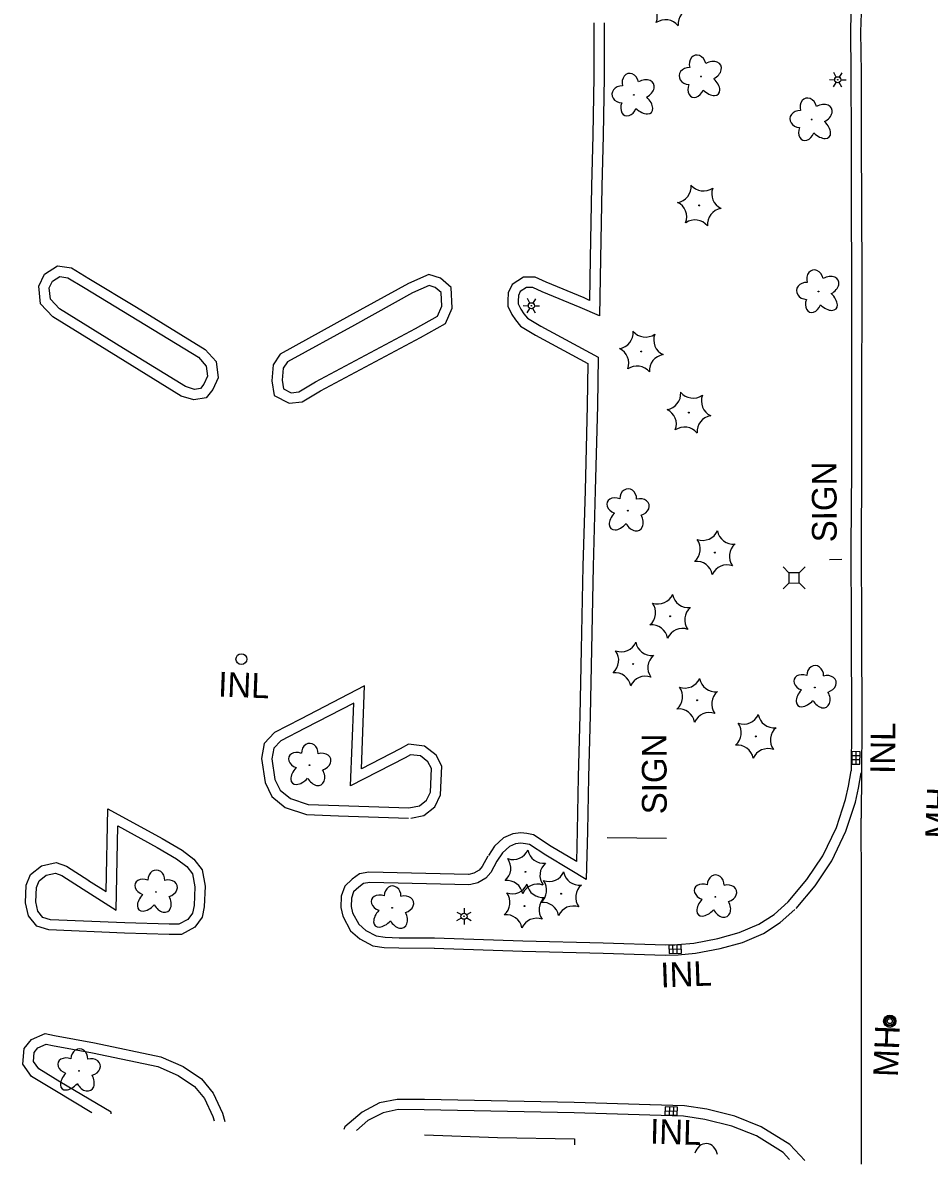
# Model space of a CAD drawing. Extents: x 588843 to 2552415, y 180129 to 269402.
# Drawn here: x 605302.8 to 605523.1, y 182714.6 to 182991.9 of the extents above; entities that cross this region are included whole.
import ezdxf

# ---------------------------------------------------------------- set-up
doc = ezdxf.new("R2010")
doc.units = 0
for name, color, linetype in [('E_DRN', 7, 'Continuous'), ('E_DRN_Text', 7, 'Continuous'), ('E_DWY', 7, 'Continuous'), ('E_LAND_Vegetation', 7, 'Continuous'), ('E_LTG', 7, 'Continuous'), ('E_RDWY', 7, 'Continuous'), ('E_RDWY_C_and_G', 7, 'Continuous'), ('E_SGN', 7, 'Continuous'), ('E_SGN_Text', 7, 'Continuous'), ('E_UTL_AG_Bold', 7, 'Continuous'), ('E_UTL_MH', 7, 'Continuous'), ('E_UTL_MH_Text', 7, 'Continuous')]:
    doc.layers.add(name, color=color, linetype=linetype)

# ---------------------------------------------------------------- blocks, each defined once
blk = doc.blocks.new('INLO_2')
at = {"layer": 'E_DRN'}
for p, q in [((6.6, -13.1), (6.6, 0)), ((13.1, -13.1), (13.1, 0)), ((19.7, -6.6), (0, -6.6))]:
    blk.add_line(p, q, dxfattribs=at)
blk.add_lwpolyline([(0, -13.1), (19.7, -13.1), (19.7, 0), (0, 0)], close=True, dxfattribs=at)
blk = doc.blocks.new('INLT_54_1')
at = {"layer": 'E_DRN_Text'}
blk.add_text('INL', height=39.37, dxfattribs=at).set_placement((-36.2, -19.7))
blk = doc.blocks.new('INLT_55_1')
at = {"layer": 'E_DRN_Text'}
blk.add_text('INL', height=39.37, dxfattribs=at).set_placement((-36.2, -19.7))
blk = doc.blocks.new('INLT_56_1')
at = {"layer": 'E_DRN_Text'}
blk.add_text('INL', height=39.37, dxfattribs=at).set_placement((-36.2, -19.7))
blk = doc.blocks.new('INLT_60')
at = {"layer": 'E_DRN_Text'}
blk.add_text('INL', height=39.37, dxfattribs=at).set_placement((-36.2, -19.7))
blk = doc.blocks.new('MHO_2')
at = {"layer": 'E_UTL_MH'}
for centre, radius in [((0.3, -0.4), 9.84), ((0.3, -0.4), 7.98), ((0.2, -0.5), 6.35), ((0.1, -0.5), 3.97)]:
    blk.add_circle(centre, radius, dxfattribs=at)
blk = doc.blocks.new('MHT_2')
at = {"layer": 'E_UTL_MH_Text'}
blk.add_text('MH', height=39.37, dxfattribs=at).set_placement((-32.2, -19.7))
blk = doc.blocks.new('DTRE_3')
at = {"layer": 'E_LAND_Vegetation'}
blk.add_circle((-0.6, 0), 0.601, dxfattribs=at)
for centre, major_axis, ratio in [((-6.1, 17.5), (4.5, -16.3), 0.782863), ((13.3, 9), (-17.3, -9.6), 0.691916), ((-19.3, 0.5), (16.2, -0.4), 0.832022), ((-8.2, -17.2), (5.9, 15.9), 0.716896), ((11.6, -12.2), (-16.4, 15), 0.560249)]:
    blk.add_ellipse(centre, major_axis=major_axis, ratio=ratio, start_param=1.570796, end_param=4.712389, dxfattribs=at)
blk = doc.blocks.new('CTRE_3')
at = {"layer": 'E_LAND_Vegetation'}
blk.add_circle((0, 0), 0.733, dxfattribs=at)
for centre, start, end in [((-39.3, 29.4), 280.2067, 5.9716), ((5.9, 49), 220.2113, 305.9762), ((45.4, 19.3), 160.2113, 245.9762), ((-45.4, -19.3), 340.2113, 65.9762), ((39.5, -29.6), 100.2511, 185.9272), ((-5.9, -49), 40.2113, 125.9762)]:
    blk.add_arc(centre, 25.8, start, end, dxfattribs=at)
blk = doc.blocks.new('PED_2')
at = {"layer": 'E_UTL_AG_Bold'}
for p, q in [((-8.2, 8.2), (-17.5, 17.5)), ((8.2, 8.2), (17.5, 17.5)), ((-8.2, -8.2), (-17.5, -17.5)), ((8.2, -8.2), (17.5, -17.5))]:
    blk.add_line(p, q, dxfattribs=at)
blk.add_lwpolyline([(-8.2, -8.2), (8.2, -8.2), (8.2, 8.2), (-8.2, 8.2)], close=True, dxfattribs=at)
blk = doc.blocks.new('SIGN_2')
at = {"layer": 'E_SGN'}
blk.add_text('SIGN', height=39.37, dxfattribs=at).set_placement((-56.1, -19.7))
blk = doc.blocks.new('LPOL_3')
at = {"layer": 'E_LTG'}
for p, q in [((-13.1, 0), (-4.9, 0)), ((-2.5, 4.3), (-6.6, 11.4)), ((2.5, 4.3), (6.6, 11.4)), ((4.9, 0), (13.1, 0)), ((-6.6, -11.4), (-2.5, -4.3)), ((6.6, -11.4), (2.5, -4.3))]:
    blk.add_line(p, q, dxfattribs=at)
for radius in [4.92, 4.92, 4.92, 0.41]:
    blk.add_circle((0, 0), radius, dxfattribs=at)

msp = doc.modelspace()

# ---------------------------------------------------------------- linework, layer by layer
at = {"layer": 'E_DRN'}
msp.add_circle((605355.9, 182837.29), 1.32, dxfattribs=at)
at = {"layer": 'E_DWY'}
for points in [[(605441.58, 182991.91), (605441.61, 182978.77), (605441.36, 182964.6), (605441.06, 182952.21), (605440.73, 182934.64)], [(605444.08, 182991.92), (605444.11, 182978.75), (605443.85, 182964.54), (605443.56, 182952.16), (605443.23, 182934.6)], [(605440.73, 182934.64), (605440.56, 182924.47), (605439.23, 182925.05), (605429.99, 182928.86), (605427.29, 182930.09), (605424.46, 182930.09), (605421.76, 182928.3), (605420.79, 182926.29), (605420.71, 182924.36), (605420.66, 182923.07), (605421.67, 182921.04), (605422.55, 182919.72), (605423.8, 182918.2), (605427.44, 182916), (605440.14, 182909.17), (605439.95, 182898.95)], [(605443.23, 182934.6), (605442.99, 182920.68), (605438.25, 182922.74), (605429, 182926.57), (605426.75, 182927.59), (605425.22, 182927.59), (605423.71, 182926.59), (605423.26, 182925.67), (605423.21, 182924.26), (605423.19, 182923.62), (605423.84, 182922.3), (605424.56, 182921.21), (605425.46, 182920.12), (605428.68, 182918.18), (605442.67, 182910.65), (605442.45, 182898.9)], [(605439.95, 182898.96), (605439.45, 182878.3), (605438.92, 182859.87), (605438.5, 182839.66), (605438.17, 182823.63)], [(605442.45, 182898.9), (605441.95, 182878.24), (605441.42, 182859.81), (605441, 182839.61), (605440.67, 182823.58)], [(605397.09, 182798.68), (605400.28, 182799.29), (605402.91, 182801.44), (605404.34, 182804.32), (605404.61, 182811.28), (605403.25, 182813.94), (605400.46, 182816.16), (605396.51, 182816.63), (605394.54, 182815.52), (605385.1, 182810.66), (605385.87, 182830.82), (605370.27, 182822.74)], [(605396.63, 182801.14), (605399.19, 182801.63), (605400.91, 182803.03), (605401.86, 182804.95), (605402.09, 182810.72), (605401.27, 182812.32), (605399.46, 182813.76), (605397.02, 182814.05), (605395.72, 182813.32), (605382.43, 182806.48), (605383.21, 182826.63), (605371.42, 182820.52)], [(605438.18, 182823.64), (605437.78, 182808.66), (605437.57, 182795.57), (605437.35, 182788.1), (605437.11, 182788.24), (605431.24, 182791.79), (605426.93, 182794.58), (605425.34, 182794.93), (605423.84, 182795.06), (605421.92, 182794.88), (605419.67, 182793.9), (605417.43, 182791.82), (605415.95, 182789.56)], [(605440.67, 182823.58), (605440.28, 182808.61), (605440.07, 182795.51), (605439.73, 182783.77), (605435.83, 182786.1), (605429.91, 182789.67), (605425.96, 182792.24), (605424.96, 182792.45), (605423.85, 182792.55), (605422.55, 182792.43), (605421.06, 182791.78), (605419.35, 182790.2), (605418.04, 182788.19)], [(605370.25, 182822.73), (605364, 182819.44), (605361.47, 182816.83), (605360.76, 182813.14), (605361.67, 182807.31), (605363.34, 182803.89), (605366.59, 182801.2), (605371.72, 182799.5), (605379.52, 182799.2), (605396.54, 182798.64)], [(605371.42, 182820.52), (605365.52, 182817.42), (605363.79, 182815.62), (605363.3, 182813.09), (605364.08, 182808.07), (605365.35, 182805.47), (605367.82, 182803.42), (605372.17, 182801.98), (605379.61, 182801.7), (605396.63, 182801.14)], [(605488.82, 182778.3), (605493.38, 182783.71), (605497.25, 182789.5), (605500.57, 182796.42), (605502.76, 182803.15), (605503.48, 182806.42), (605504.13, 182810.12)], [(605490.74, 182776.69), (605495.38, 182782.21), (605499.42, 182788.26), (605502.89, 182795.49), (605505.18, 182802.5), (605505.93, 182805.93), (605506.6, 182809.68)], [(605318.77, 182783.52), (605323.05, 182780.8), (605323.43, 182800.93), (605336.68, 182793.67), (605341.52, 182790.85), (605344.39, 182788.7), (605346.37, 182786.13), (605347.09, 182782.11), (605346.9, 182777.14), (605346.38, 182774.55), (605344.58, 182772.13), (605341.34, 182770.38), (605338.32, 182770.37), (605327.52, 182770.68)], [(605317.43, 182781.41), (605325.46, 182776.3), (605325.85, 182796.75), (605335.45, 182791.49), (605340.14, 182788.76), (605342.61, 182786.9), (605344.01, 182785.09), (605344.58, 182781.93), (605344.41, 182777.43), (605344.04, 182775.59), (605342.91, 182774.06), (605340.7, 182772.87), (605338.35, 182772.87), (605327.59, 182773.18)], [(605327.48, 182770.68), (605309.08, 182771.49), (605306.2, 182772.37), (605304.14, 182774.94), (605303.44, 182778.1), (605303.61, 182782.39), (605304.67, 182784.93), (605307.33, 182787.1), (605310.89, 182787.88), (605313.38, 182787), (605318.79, 182783.51)], [(605415.85, 182789.39), (605414.48, 182786.89), (605413.71, 182786.04), (605412.42, 182785.29), (605411.2, 182784.97), (605411.14, 182784.96), (605386.9, 182785.54), (605384.64, 182785.09), (605382.83, 182783.84), (605381.04, 182782.1), (605380.19, 182779.68), (605380.09, 182776.98), (605380.59, 182774.8), (605382.44, 182771.27), (605384.72, 182769.3), (605387.89, 182767.63), (605390.66, 182767.23), (605394.18, 182767.1), (605402.86, 182767.06)], [(605418.04, 182788.19), (605416.53, 182785.43), (605415.3, 182784.07), (605413.38, 182782.96), (605411.66, 182782.5), (605411.24, 182782.46), (605387.11, 182783.03), (605385.63, 182782.74), (605384.43, 182781.9), (605383.2, 182780.72), (605382.68, 182779.21), (605382.6, 182777.21), (605382.95, 182775.67), (605384.43, 182772.85), (605386.14, 182771.38), (605388.67, 182770.05), (605390.89, 182769.73), (605394.24, 182769.6), (605402.87, 182769.56)], [(605327.59, 182773.18), (605309.51, 182773.98), (605307.67, 182774.54), (605306.45, 182776.05), (605305.95, 182778.32), (605306.09, 182781.84), (605306.73, 182783.39), (605308.45, 182784.79), (605310.72, 182785.29), (605312.27, 182784.74), (605317.43, 182781.41)], [(605402.79, 182767.06), (605424.28, 182766.35), (605443.83, 182765.84), (605458.97, 182765.37), (605462.07, 182765.44), (605466.29, 182765.83), (605472.3, 182767), (605477.72, 182768.46), (605482.85, 182770.66), (605486.93, 182773.26), (605490.49, 182776.44)], [(605402.87, 182769.56), (605424.35, 182768.85), (605443.9, 182768.34), (605458.98, 182767.87), (605461.92, 182767.94), (605465.93, 182768.31), (605471.74, 182769.44), (605476.9, 182770.83), (605481.68, 182772.88), (605485.42, 182775.26), (605488.82, 182778.3)], [(605310.52, 182732.46), (605304.91, 182735.86), (605302.77, 182738.84), (605303.1, 182742.67), (605304.88, 182744.87), (605308.18, 182746.36), (605310.49, 182745.84), (605320.2, 182744.09), (605336.32, 182740.68), (605341.78, 182738.34), (605346.18, 182735.3), (605349.04, 182731.86), (605351.35, 182726.99), (605351.91, 182724.91)], [(605311.81, 182734.6), (605306.64, 182737.73), (605305.34, 182739.55), (605305.52, 182741.7), (605306.45, 182742.84), (605308.44, 182743.74), (605310, 182743.38), (605319.72, 182741.64), (605335.56, 182738.29), (605340.57, 182736.14), (605344.48, 182733.44), (605346.91, 182730.51), (605349, 182726.12), (605349.27, 182725.09)], [(605324.24, 182726.76), (605324.26, 182727.17), (605311.81, 182734.6)], [(605319.54, 182727.07), (605310.53, 182732.45)], [(605455.25, 182728.95), (605436.85, 182729.56), (605400.41, 182730.27), (605393.77, 182730.32), (605389.52, 182729.46), (605385.25, 182727.24), (605381.08, 182723.61), (605380.79, 182722.98)], [(605492.86, 182715.49), (605489.23, 182719.32), (605482.26, 182723.68), (605475.91, 182726.21), (605469.04, 182727.9), (605463.61, 182728.73), (605455.24, 182728.95)], [(605455.17, 182726.45), (605436.78, 182727.06), (605400.38, 182727.77), (605394.01, 182727.82), (605390.36, 182727.08), (605386.67, 182725.16), (605383.93, 182722.77)], [(605489.18, 182715.73), (605487.63, 182717.37), (605481.13, 182721.44), (605475.15, 182723.82), (605468.55, 182725.45), (605463.39, 182726.23), (605455.17, 182726.45)], [(605400.44, 182721.67), (605400.44, 182721.7), (605418.14, 182721.02), (605436.93, 182720.69), (605436.87, 182719.23)]]:
    msp.add_lwpolyline(points, dxfattribs=at)
for points in [[(605330.44, 182922.8), (605347.12, 182912.57), (605349.76, 182909.58), (605350.24, 182905.66), (605348.97, 182902.82), (605347.35, 182900.76), (605344.34, 182900.28), (605341.25, 182901.21), (605325.95, 182910.68), (605310.07, 182920.47), (605307.11, 182923.66), (605306.67, 182927.92), (605308.01, 182930.87), (605311.23, 182932.84), (605314.57, 182932.38), (605318.84, 182929.82)], [(605329.13, 182920.67), (605345.5, 182910.64), (605347.37, 182908.51), (605347.67, 182906.05), (605346.81, 182904.12), (605345.99, 182903.08), (605344.51, 182902.84), (605342.29, 182903.51), (605327.27, 182912.81), (605311.67, 182922.41), (605309.51, 182924.75), (605309.22, 182927.5), (605309.97, 182929.14), (605311.78, 182930.25), (605313.72, 182929.97), (605317.55, 182927.67)], [(605382.2, 182920.68), (605365.37, 182911.41), (605363.61, 182908.84), (605363.34, 182904.96), (605363.88, 182901.36), (605367.51, 182899.46), (605370.66, 182899.84), (605375.18, 182902.46), (605399.47, 182915.43), (605405.52, 182918.88), (605407.16, 182922.58), (605406.92, 182927.58), (605404.29, 182929.86), (605401.44, 182930.73), (605396.5, 182928.55)], [(605383.41, 182918.48), (605367.1, 182909.51), (605366.06, 182907.99), (605365.85, 182905.06), (605366.16, 182902.99), (605367.99, 182902.04), (605369.85, 182902.26), (605373.96, 182904.65), (605398.26, 182917.62), (605403.57, 182920.65), (605404.64, 182923.06), (605404.47, 182926.39), (605403.05, 182927.62), (605401.6, 182928.07), (605397.51, 182926.27)]]:
    msp.add_lwpolyline(points, close=True, dxfattribs=at)
at = {"layer": 'E_LAND_Vegetation'}
msp.add_ellipse((605468.85, 182716.11), major_axis=(-0.08, -3.45), ratio=0.832022, start_param=1.820958, end_param=4.387897, dxfattribs=at)
at = {"layer": 'E_RDWY'}
msp.add_lwpolyline([(605506.64, 182714.57), (605506.64, 182735.44), (605506.67, 182782.25), (605506.62, 182798.61)], dxfattribs=at)
at = {"layer": 'E_RDWY_C_and_G'}
for points in [[(605403.82, 183044.11), (605435.21, 183044.48), (605447.35, 183044.08), (605459.85, 183043.73), (605466.52, 183043.28), (605472.02, 183042.4), (605478.22, 183040.22), (605483.63, 183037.35), (605489.25, 183033.36), (605493.58, 183028.96), (605498.52, 183022.13), (605502.12, 183014.89), (605504.76, 183007.06), (605506.1, 182999.44), (605506.56, 182994.29), (605506.45, 182989.7)], [(605435.13, 183041.99), (605447.27, 183041.58), (605459.73, 183041.23), (605466.23, 183040.79), (605471.41, 183039.97), (605477.22, 183037.93), (605482.32, 183035.22), (605487.63, 183031.45), (605491.67, 183027.34), (605496.37, 183020.83), (605499.8, 183013.93), (605502.33, 183006.44), (605503.62, 182999.12), (605504.06, 182994.21), (605503.95, 182989.76)], [(605503.95, 182989.76), (605504.07, 182979.73), (605504.12, 182963.24), (605504.15, 182947.57), (605504.21, 182929.71), (605504.2, 182898.43)], [(605506.45, 182989.79), (605506.57, 182979.75), (605506.62, 182963.25), (605506.65, 182947.58), (605506.71, 182929.71), (605506.7, 182898.43)], [(605504.2, 182898.43), (605504.2, 182883.51), (605504.09, 182864.53), (605504.17, 182845.22), (605504.23, 182820.65)], [(605506.7, 182898.43), (605506.7, 182883.51), (605506.59, 182864.52), (605506.67, 182845.23), (605506.73, 182820.65)], [(605504.23, 182820.65), (605504.13, 182810.12)], [(605506.73, 182820.62), (605506.63, 182810.1), (605506.62, 182798.61)]]:
    msp.add_lwpolyline(points, dxfattribs=at)
at = {"layer": 'E_SGN'}
for p, q in [((605498.87, 182861.51), (605501.91, 182861.59)), ((605444.86, 182793.95), (605459.25, 182793.79))]:
    msp.add_line(p, q, dxfattribs=at)

# ---------------------------------------------------------------- block references
at = {"layer": 'E_DRN'}
for p, xscale, yscale, rotation in [((605504.28, 182811.81), 0.1524003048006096, 0.15240030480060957, 89.50946592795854), ((605459.82, 182767.72), 0.1524003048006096, 0.15240030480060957, 2.110507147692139), ((605461.89, 182726.45), 0.15240030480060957, 0.1524003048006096, 178.4770872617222)]:
    msp.add_blockref('INLO_2', p, dxfattribs=dict(at, xscale=xscale, yscale=yscale, rotation=rotation))
at = {"layer": 'E_DRN_Text'}
for name, p, xscale, yscale, rotation in [('INLT_56_1', (605355.81, 182831.03), 0.1524003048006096, 0.1524003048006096, -2.1991875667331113), ('INLT_60', (605511.85, 182814.92), 0.1524003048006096, 0.1524003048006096, 89.50946592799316), ('INLT_55_1', (605463.29, 182760.73), 0.1524003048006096, 0.15240030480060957, 2.110507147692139), ('INLT_54_1', (605460.79, 182722.42), 0.15240030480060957, 0.1524003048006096, -1.522912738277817)]:
    msp.add_blockref(name, p, dxfattribs=dict(at, xscale=xscale, yscale=yscale, rotation=rotation))
at = {"layer": 'E_LAND_Vegetation', "xscale": 0.1524003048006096}
for name, p, yscale, rotation in [('CTRE_3', (605460.07, 182996.19), 0.15240030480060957, -1.075884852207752), ('DTRE_3', (605467.73, 182978.86), 0.15240030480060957, -1.075884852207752), ('DTRE_3', (605451.4, 182974.39), 0.15240030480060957, -1.075884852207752), ('DTRE_3', (605494.65, 182968.42), 0.15240030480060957, -1.075884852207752), ('CTRE_3', (605467.21, 182947.54), 0.15240030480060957, -1.075884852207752), ('DTRE_3', (605496.28, 182926.64), 0.15240030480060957, -1.075884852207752), ('CTRE_3', (605453.12, 182912.04), 0.15240030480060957, -1.075884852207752), ('CTRE_3', (605464.69, 182897.2), 0.15240030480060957, -1.075884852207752), ('DTRE_3', (605449.87, 182873.28), 0.15240030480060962, -89.8412815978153), ('CTRE_3', (605471.02, 182863.17), 0.15240030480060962, -89.8412815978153), ('CTRE_3', (605460.15, 182847.72), 0.15240030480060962, -89.8412815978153), ('CTRE_3', (605451.18, 182836.11), 0.15240030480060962, -89.8412815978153), ('DTRE_3', (605495.32, 182830.31), 0.15240030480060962, -89.8412815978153), ('CTRE_3', (605466.71, 182827.29), 0.15240030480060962, -89.8412815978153), ('CTRE_3', (605480.96, 182818.52), 0.15240030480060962, -89.8412815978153), ('DTRE_3', (605372.47, 182811.42), 0.15240030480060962, -89.8412815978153), ('CTRE_3', (605424.95, 182785.61), 0.15240030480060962, -89.8412815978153), ('DTRE_3', (605335.15, 182780.63), 0.15240030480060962, -89.8412815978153), ('CTRE_3', (605433.66, 182780.28), 0.15240030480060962, -89.8412815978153), ('DTRE_3', (605471.14, 182779.43), 0.15240030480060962, -89.8412815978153), ('DTRE_3', (605392.59, 182776.76), 0.15240030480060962, -89.8412815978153), ('CTRE_3', (605424.73, 182777.29), 0.15240030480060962, -89.8412815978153), ('DTRE_3', (605316.44, 182737.18), 0.15240030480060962, -89.8412815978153)]:
    msp.add_blockref(name, p, dxfattribs=dict(at, yscale=yscale, rotation=rotation))
at = {"layer": 'E_LTG', "xscale": 0.1524003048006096}
for p, yscale, rotation in [((605500.9, 182978.07), 0.15240030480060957, -1.075884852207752), ((605426.42, 182923.15), 0.15240030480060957, -1.075884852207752), ((605410.04, 182774.82), 0.15240030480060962, -89.8412815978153)]:
    msp.add_blockref('LPOL_3', p, dxfattribs=dict(at, yscale=yscale, rotation=rotation))
at = {"layer": 'E_SGN_Text', "xscale": 0.1524003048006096, "yscale": 0.15240030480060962, "rotation": 90.1587184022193}
for p in [(605497.61, 182874.23), (605456.28, 182808.14)]:
    msp.add_blockref('SIGN_2', p, dxfattribs=at)
at = {"layer": 'E_UTL_AG_Bold', "xscale": 0.1524003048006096, "yscale": 0.15240030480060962, "rotation": -89.8412815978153}
msp.add_blockref('PED_2', (605490.28, 182857.04), dxfattribs=at)
at = {"layer": 'E_UTL_MH', "xscale": 0.1524003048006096, "yscale": 0.15240030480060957, "rotation": -92.20031318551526}
msp.add_blockref('MHO_2', (605513.61, 182749.34), dxfattribs=at)
at = {"layer": 'E_UTL_MH_Text', "xscale": 0.1524003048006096}
for p, yscale, rotation in [((605525.32, 182798.58), 0.15240030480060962, 87.85776515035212), ((605512.71, 182740.7), 0.15240030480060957, 87.79968681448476)]:
    msp.add_blockref('MHT_2', p, dxfattribs=dict(at, yscale=yscale, rotation=rotation))

doc.saveas('drawing.dxf')
